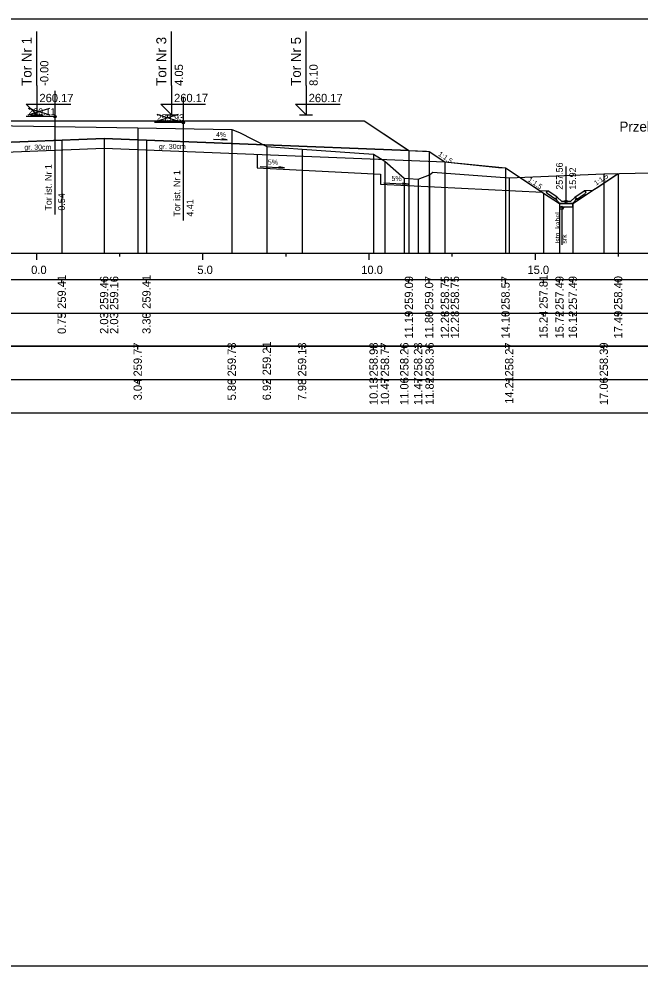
# Model space of a CAD drawing. Extents: x 6516023 to 6560129, y 5513077 to 5529206.
# Drawn here: x 6516559.18 to 6516577.86, y 5514451.16 to 5514479.66 of the extents above; entities that cross this region are included whole.
import ezdxf

# ---------------------------------------------------------------- set-up
doc = ezdxf.new("R2010")
doc.units = 0
for name, color, linetype in [('IR_default', 7, 'Continuous'), ('TOR_PRZEK_P-inne branze', 7, 'Continuous'), ('TOR_PRZEK_P-kable', 7, 'Continuous'), ('TOR_PRZEK_P-komponent', 7, 'Continuous'), ('TOR_PRZEK_P-odwodnienie', 7, 'Continuous'), ('TOR_PRZEK_P-opisy', 7, 'Continuous'), ('TOR_PRZEK_P-schodkowanie+wymiana', 7, 'Continuous'), ('TOR_PRZEK_P-tabelka istniejace', 7, 'Continuous'), ('TOR_PRZEK_P-tabelka projektowane', 7, 'Continuous'), ('TOR_PRZEK_P-teren istniejacy', 7, 'Continuous'), ('TOR_PRZEK_P-tory istniejace', 7, 'Continuous'), ('TOR_PRZEK_P-tory projektowane', 7, 'Continuous'), ('TOR_PRZEK_P-uklad odniesienia', 7, 'Continuous'), ('TOR_PRZEK_P-warstwa ochronna I', 7, 'Continuous'), ('TOR_PRZEK_P-warstwa ochronna II', 7, 'Continuous'), ('TOR_PS_T-skarpy projektowane', 7, 'Continuous'), ('TOR_RAMKI-ramka+tabelka 1', 7, 'Continuous')]:
    doc.layers.add(name, color=color, linetype=linetype)

msp = doc.modelspace()

# ---------------------------------------------------------------- linework, layer by layer
at = {"layer": 'IR_default'}
msp.add_lwpolyline([(6516557.963, 5514476.592), (6516559.496, 5514476.592), (6516559.713, 5514476.592), (6516561.246, 5514476.592), (6516561.463, 5514476.592), (6516561.945, 5514476.593), (6516562.013, 5514476.593), (6516563.546, 5514476.593), (6516563.763, 5514476.593), (6516565.296, 5514476.593), (6516565.513, 5514476.593), (6516565.995, 5514476.592), (6516566.063, 5514476.592), (6516569.129, 5514476.592), (6516569.563, 5514476.592), (6516570.74, 5514475.807), (6516570.907, 5514475.696), (6516571.438, 5514475.675), (6516571.513, 5514475.672), (6516571.992, 5514475.353), (6516571.992, 5514475.353), (6516573.607, 5514475.188), (6516573.813, 5514475.18), (6516574.814, 5514474.513), (6516574.956, 5514474.418), (6516575.376, 5514474.138), (6516575.436, 5514474.098), (6516575.786, 5514474.098), (6516575.836, 5514474.098), (6516576.493, 5514474.536), (6516576.586, 5514474.598), (6516577.202, 5514475.009)], dxfattribs=at)
at = {"layer": 'TOR_PRZEK_P-kable'}
msp.add_line((6516575.506, 5514473.97), (6516575.506, 5514472.86), dxfattribs=at)
msp.add_circle((6516575.506, 5514473.97), 0.05, dxfattribs=at)
at = {"layer": 'TOR_PRZEK_P-komponent'}
msp.add_lwpolyline([(6516553.463, 5514476.592), (6516555.213, 5514476.592), (6516554.159, 5514476.592), (6516556.963, 5514476.592), (6516557.963, 5514476.592), (6516559.713, 5514476.592), (6516561.463, 5514476.592), (6516562.013, 5514476.593), (6516563.763, 5514476.593), (6516565.513, 5514476.593), (6516566.063, 5514476.592), (6516569.563, 5514476.592), (6516570.907, 5514475.696), (6516561.738, 5514476.063), (6516552.091, 5514475.677)], close=True, dxfattribs=at)
at = {"layer": 'TOR_PRZEK_P-odwodnienie'}
for p, q in [((6516575.636, 5514474.168), (6516575.636, 5514475.212)), ((6516575.371, 5514474.294), (6516575.091, 5514474.481)), ((6516575.901, 5514474.294), (6516576.181, 5514474.481)), ((6516575.327, 5514474.227), (6516575.066, 5514474.401)), ((6516575.338, 5514474.244), (6516575.327, 5514474.227)), ((6516575.329, 5514474.263), (6516575.376, 5514474.287)), ((6516575.371, 5514474.294), (6516575.363, 5514474.281)), ((6516575.496, 5514474.168), (6516575.376, 5514474.287)), ((6516575.496, 5514474.168), (6516575.776, 5514474.168)), ((6516575.776, 5514474.168), (6516575.896, 5514474.287)), ((6516575.896, 5514474.287), (6516575.944, 5514474.263)), ((6516575.901, 5514474.294), (6516575.909, 5514474.281)), ((6516575.934, 5514474.244), (6516575.945, 5514474.227)), ((6516575.945, 5514474.227), (6516576.206, 5514474.401)), ((6516575.446, 5514474.098), (6516575.826, 5514474.098))]:
    msp.add_line(p, q, dxfattribs=at)
for points in [[(6516574.845, 5514474.492), (6516575.091, 5514474.481)], [(6516575.041, 5514474.454), (6516575.091, 5514474.481)], [(6516575.041, 5514474.454), (6516575.066, 5514474.401)], [(6516576.427, 5514474.492), (6516576.181, 5514474.481)], [(6516576.231, 5514474.454), (6516576.181, 5514474.481)], [(6516576.231, 5514474.454), (6516576.206, 5514474.401)], [(6516575.363, 5514474.281), (6516575.328, 5514474.263)], [(6516575.328, 5514474.263), (6516575.338, 5514474.244)], [(6516575.376, 5514474.168), (6516575.329, 5514474.263)], [(6516575.446, 5514474.098), (6516575.376, 5514474.168)], [(6516575.826, 5514474.098), (6516575.896, 5514474.168)], [(6516575.896, 5514474.168), (6516575.944, 5514474.263)], [(6516575.909, 5514474.281), (6516575.944, 5514474.263)], [(6516575.944, 5514474.263), (6516575.934, 5514474.244)], [(6516575.436, 5514474.098), (6516575.436, 5514474.098), (6516575.436, 5514474.098), (6516575.436, 5514474.097), (6516575.436, 5514474.098), (6516575.437, 5514474.097), (6516575.436, 5514474.098), (6516575.437, 5514474.098)], [(6516575.836, 5514474.098), (6516575.436, 5514474.098), (6516575.436, 5514473.998), (6516575.836, 5514473.998), (6516575.836, 5514474.098)], [(6516575.836, 5514474.098), (6516575.836, 5514474.098), (6516575.836, 5514474.098), (6516575.836, 5514474.097), (6516575.836, 5514474.098), (6516575.837, 5514474.097), (6516575.836, 5514474.098), (6516575.837, 5514474.098)]]:
    msp.add_lwpolyline(points, dxfattribs=at)
msp.add_circle((6516575.636, 5514474.168), 0.035, dxfattribs=at)
at = {"layer": 'TOR_PRZEK_P-opisy'}
msp.add_lwpolyline([(6516565.027, 5514476.036), (6516565.445, 5514476.017), (6516565.277, 5514476.045)], dxfattribs=at)
at = {"layer": 'TOR_PRZEK_P-schodkowanie+wymiana'}
for p, q in [((6516566.339, 5514475.579), (6516566.339, 5514475.173)), ((6516566.339, 5514475.173), (6516570.057, 5514474.987)), ((6516570.057, 5514474.987), (6516570.057, 5514474.683)), ((6516570.057, 5514474.683), (6516574.923, 5514474.44))]:
    msp.add_line(p, q, dxfattribs=at)
at = {"layer": 'TOR_PRZEK_P-tabelka istniejace'}
for p, q in [((6516562.748, 5514469.706), (6516562.748, 5514469.806)), ((6516565.577, 5514469.706), (6516565.577, 5514469.806)), ((6516566.631, 5514469.706), (6516566.631, 5514469.806)), ((6516567.692, 5514469.706), (6516567.692, 5514469.806)), ((6516569.845, 5514469.706), (6516569.845, 5514469.806)), ((6516570.187, 5514469.706), (6516570.187, 5514469.806)), ((6516570.769, 5514469.706), (6516570.769, 5514469.806)), ((6516571.182, 5514469.706), (6516571.182, 5514469.806)), ((6516571.529, 5514469.706), (6516571.529, 5514469.806)), ((6516573.925, 5514469.706), (6516573.925, 5514469.806)), ((6516576.769, 5514469.706), (6516576.769, 5514469.806)), ((6516518.663, 5514468.806), (6516597.463, 5514468.806)), ((6516562.748, 5514468.706), (6516562.748, 5514468.806)), ((6516565.577, 5514468.706), (6516565.577, 5514468.806)), ((6516566.631, 5514468.706), (6516566.631, 5514468.806)), ((6516567.692, 5514468.706), (6516567.692, 5514468.806)), ((6516569.845, 5514468.706), (6516569.845, 5514468.806)), ((6516570.187, 5514468.706), (6516570.187, 5514468.806)), ((6516570.769, 5514468.706), (6516570.769, 5514468.806)), ((6516571.182, 5514468.706), (6516571.182, 5514468.806)), ((6516571.529, 5514468.706), (6516571.529, 5514468.806)), ((6516573.925, 5514468.706), (6516573.925, 5514468.806)), ((6516576.769, 5514468.706), (6516576.769, 5514468.806))]:
    msp.add_line(p, q, dxfattribs=at)
for points in [[(6516562.748, 5514476.38), (6516562.748, 5514472.806), (6516562.748, 5514472.676), (6516562.748, 5514472.606)], [(6516565.577, 5514476.334), (6516565.577, 5514472.806), (6516565.577, 5514472.676), (6516565.577, 5514472.606)], [(6516566.631, 5514475.815), (6516566.631, 5514472.806), (6516566.631, 5514472.676), (6516566.631, 5514472.606)], [(6516567.692, 5514475.739), (6516567.692, 5514472.806), (6516567.692, 5514472.676), (6516567.692, 5514472.606)], [(6516569.845, 5514475.583), (6516569.845, 5514472.806), (6516569.845, 5514472.676), (6516569.845, 5514472.606)], [(6516570.187, 5514475.374), (6516570.187, 5514472.806), (6516570.187, 5514472.676), (6516570.187, 5514472.606)], [(6516576.769, 5514475), (6516576.769, 5514472.806), (6516576.769, 5514472.676), (6516576.769, 5514472.606)], [(6516570.769, 5514474.864), (6516570.769, 5514472.806), (6516570.769, 5514472.676), (6516570.769, 5514472.606)], [(6516571.182, 5514474.839), (6516571.182, 5514472.806), (6516571.182, 5514472.676), (6516571.182, 5514472.606)], [(6516571.529, 5514474.964), (6516571.529, 5514472.806), (6516571.529, 5514472.676), (6516571.529, 5514472.606)], [(6516573.925, 5514474.877), (6516573.925, 5514472.806), (6516573.925, 5514472.676), (6516573.925, 5514472.606)]]:
    msp.add_lwpolyline(points, dxfattribs=at)
msp.add_lwpolyline([(6516518.663, 5514469.806), (6516518.663, 5514467.806), (6516597.463, 5514467.806), (6516597.463, 5514469.806)], close=True, dxfattribs=at)
at = {"layer": 'TOR_PRZEK_P-tabelka projektowane'}
for p, q in [((6516560.463, 5514471.706), (6516560.463, 5514471.806)), ((6516561.738, 5514471.706), (6516561.738, 5514471.806)), ((6516563.013, 5514471.706), (6516563.013, 5514471.806)), ((6516570.907, 5514471.706), (6516570.907, 5514471.806)), ((6516571.513, 5514471.706), (6516571.513, 5514471.806)), ((6516571.992, 5514471.706), (6516571.992, 5514471.806)), ((6516573.813, 5514471.706), (6516573.813, 5514471.806)), ((6516574.956, 5514471.706), (6516574.956, 5514471.806)), ((6516575.436, 5514471.706), (6516575.436, 5514471.806)), ((6516575.836, 5514471.706), (6516575.836, 5514471.806)), ((6516577.202, 5514471.706), (6516577.202, 5514471.806)), ((6516518.663, 5514470.806), (6516597.463, 5514470.806)), ((6516560.463, 5514470.706), (6516560.463, 5514470.806)), ((6516561.738, 5514470.706), (6516561.738, 5514470.806)), ((6516563.013, 5514470.706), (6516563.013, 5514470.806)), ((6516570.907, 5514470.706), (6516570.907, 5514470.806)), ((6516571.513, 5514470.706), (6516571.513, 5514470.806)), ((6516571.992, 5514470.706), (6516571.992, 5514470.806)), ((6516573.813, 5514470.706), (6516573.813, 5514470.806)), ((6516574.956, 5514470.706), (6516574.956, 5514470.806)), ((6516575.436, 5514470.706), (6516575.436, 5514470.806)), ((6516575.836, 5514470.706), (6516575.836, 5514470.806)), ((6516577.202, 5514470.706), (6516577.202, 5514470.806))]:
    msp.add_line(p, q, dxfattribs=at)
for points in [[(6516560.463, 5514476.012), (6516560.463, 5514472.806), (6516560.463, 5514472.676), (6516560.463, 5514472.606)], [(6516561.738, 5514476.063), (6516561.738, 5514472.806), (6516561.738, 5514472.676), (6516561.738, 5514472.606)], [(6516563.013, 5514476.013), (6516563.013, 5514472.806), (6516563.013, 5514472.676), (6516563.013, 5514472.606)], [(6516561.738, 5514475.763), (6516561.738, 5514472.806), (6516561.738, 5514472.676), (6516561.738, 5514472.606)], [(6516570.907, 5514475.696), (6516570.907, 5514472.806), (6516570.907, 5514472.676), (6516570.907, 5514472.606)], [(6516571.513, 5514475.672), (6516571.513, 5514472.806), (6516571.513, 5514472.676), (6516571.513, 5514472.606)], [(6516571.992, 5514475.353), (6516571.992, 5514472.806), (6516571.992, 5514472.676), (6516571.992, 5514472.606)], [(6516573.813, 5514475.18), (6516573.813, 5514472.806), (6516573.813, 5514472.676), (6516573.813, 5514472.606)], [(6516577.202, 5514475.009), (6516577.202, 5514472.806), (6516577.202, 5514472.676), (6516577.202, 5514472.606)], [(6516574.956, 5514474.418), (6516574.956, 5514472.806), (6516574.956, 5514472.676), (6516574.956, 5514472.606)], [(6516575.436, 5514474.098), (6516575.436, 5514472.806), (6516575.436, 5514472.676), (6516575.436, 5514472.606)], [(6516575.836, 5514474.098), (6516575.836, 5514472.806), (6516575.836, 5514472.676), (6516575.836, 5514472.606)]]:
    msp.add_lwpolyline(points, dxfattribs=at)
msp.add_lwpolyline([(6516518.663, 5514471.806), (6516518.663, 5514469.806), (6516597.463, 5514469.806), (6516597.463, 5514471.806)], close=True, dxfattribs=at)
at = {"layer": 'TOR_PRZEK_P-teren istniejacy'}
msp.add_lwpolyline([(6516554.582, 5514476.505), (6516562.748, 5514476.38), (6516565.577, 5514476.334), (6516565.81, 5514476.236), (6516566.631, 5514475.815), (6516567.692, 5514475.739), (6516569.845, 5514475.583), (6516570.187, 5514475.374), (6516570.769, 5514474.864), (6516570.891, 5514474.852), (6516571.182, 5514474.839), (6516571.529, 5514474.964), (6516571.624, 5514475.044), (6516573.925, 5514474.877), (6516576.769, 5514475), (6516579.137, 5514475.05)], dxfattribs=at)
at = {"layer": 'TOR_PRZEK_P-tory istniejace'}
for p, q in [((6516560.256, 5514477.495), (6516560.256, 5514473.774)), ((6516564.121, 5514477.313), (6516564.121, 5514473.593)), ((6516560.257, 5514476.719), (6516559.391, 5514476.719)), ((6516559.457, 5514476.766), (6516560.108, 5514476.969)), ((6516559.457, 5514476.969), (6516560.108, 5514476.766)), ((6516563.322, 5514476.585), (6516563.974, 5514476.788)), ((6516563.322, 5514476.788), (6516563.974, 5514476.585)), ((6516564.122, 5514476.538), (6516563.256, 5514476.538))]:
    msp.add_line(p, q, dxfattribs=at)
for centre in [(6516560.257, 5514476.719), (6516564.122, 5514476.538)]:
    msp.add_circle(centre, 0.035, dxfattribs=at)
at = {"layer": 'TOR_PRZEK_P-tory projektowane'}
for p, q in [((6516559.713, 5514477.65), (6516559.713, 5514479.282)), ((6516563.763, 5514477.65), (6516563.763, 5514479.283)), ((6516567.813, 5514477.65), (6516567.813, 5514479.282)), ((6516559.713, 5514477.65), (6516559.713, 5514476.772)), ((6516563.763, 5514477.65), (6516563.763, 5514476.773)), ((6516567.813, 5514477.65), (6516567.813, 5514476.772)), ((6516559.713, 5514476.772), (6516559.394, 5514477.091)), ((6516559.394, 5514477.091), (6516560.738, 5514477.091)), ((6516563.763, 5514476.773), (6516563.444, 5514477.092)), ((6516563.444, 5514477.092), (6516564.788, 5514477.092)), ((6516567.813, 5514476.772), (6516567.494, 5514477.091)), ((6516567.494, 5514477.091), (6516568.838, 5514477.091)), ((6516559.521, 5514476.772), (6516559.905, 5514476.772)), ((6516563.571, 5514476.773), (6516563.955, 5514476.773)), ((6516567.621, 5514476.772), (6516568.005, 5514476.772))]:
    msp.add_line(p, q, dxfattribs=at)
at = {"layer": 'TOR_PRZEK_P-uklad odniesienia'}
for p, q in [((6516522.463, 5514472.606), (6516597.463, 5514472.606)), ((6516559.713, 5514472.406), (6516559.713, 5514472.606)), ((6516562.213, 5514472.506), (6516562.213, 5514472.606)), ((6516564.713, 5514472.406), (6516564.713, 5514472.606)), ((6516567.213, 5514472.506), (6516567.213, 5514472.606)), ((6516569.713, 5514472.406), (6516569.713, 5514472.606)), ((6516572.213, 5514472.506), (6516572.213, 5514472.606)), ((6516574.713, 5514472.406), (6516574.713, 5514472.606)), ((6516577.213, 5514472.506), (6516577.213, 5514472.606))]:
    msp.add_line(p, q, dxfattribs=at)
at = {"layer": 'TOR_PRZEK_P-warstwa ochronna I'}
msp.add_lwpolyline([(6516551.034, 5514475.335), (6516561.738, 5514475.763), (6516571.992, 5514475.353)], dxfattribs=at)
at = {"layer": 'TOR_PRZEK_P-warstwa ochronna II'}
msp.add_lwpolyline([(6516540.664, 5514475.149), (6516541.42, 5514475.164), (6516543.238, 5514473.952), (6516543.638, 5514473.952), (6516544.043, 5514474.222), (6516545.213, 5514475.002), (6516551.034, 5514475.335), (6516551.513, 5514475.654), (6516552.091, 5514475.677), (6516560.463, 5514476.012), (6516561.738, 5514476.063), (6516563.013, 5514476.013), (6516570.907, 5514475.696), (6516571.513, 5514475.672), (6516571.992, 5514475.353), (6516573.813, 5514475.18), (6516574.956, 5514474.418), (6516575.436, 5514474.098), (6516575.836, 5514474.098), (6516577.202, 5514475.009)], dxfattribs=at)
at = {"layer": 'TOR_PS_T-skarpy projektowane'}
for points in [[(6516566.432, 5514475.217), (6516567.167, 5514475.178), (6516566.995, 5514475.208)], [(6516570.15, 5514474.728), (6516570.885, 5514474.688), (6516570.712, 5514474.719)]]:
    msp.add_lwpolyline(points, dxfattribs=at)
at = {"layer": 'TOR_RAMKI-ramka+tabelka 1'}
msp.add_lwpolyline([(6516362.013, 5514479.656), (6516609.513, 5514479.656), (6516609.513, 5514451.156), (6516362.013, 5514451.156)], close=True, dxfattribs=at)

# ---------------------------------------------------------------- texts
at = {"layer": 'TOR_PRZEK_P-inne branze'}
msp.add_text('Przebudowa i budowa układu drogowego', height=0.3, dxfattribs=at).set_placement((6516577.241, 5514476.266))
at = {"layer": 'TOR_PRZEK_P-kable'}
for s, height, p in [('Istn. kabel', 0.14999, (6516575.46, 5514472.896)), ('srk', 0.15, (6516575.655, 5514472.896))]:
    msp.add_text(s, height=height, rotation=90.0511, dxfattribs=at).set_placement(p)
at = {"layer": 'TOR_PRZEK_P-odwodnienie'}
for s, p in [('257.56', (6516575.536, 5514474.518)), ('15.92', (6516575.936, 5514474.518))]:
    msp.add_text(s, height=0.2, rotation=90, dxfattribs=at).set_placement(p)
at = {"layer": 'TOR_PRZEK_P-opisy'}
for s, rotation, p in [('4%', 359.8485, (6516565.106, 5514476.102)), ('1:1,5', 325.9299, (6516571.776, 5514475.557)), ('1:1,5', 34.0701, (6516576.542, 5514474.636)), ('1:1,5', 325.9299, (6516574.475, 5514474.784))]:
    msp.add_text(s, height=0.15, rotation=rotation, dxfattribs=at).set_placement(p)
at = {"layer": 'TOR_PRZEK_P-tabelka istniejace'}
for s, p in [('259.77', (6516562.873, 5514468.898)), ('259.73', (6516565.702, 5514468.898)), ('259.21', (6516566.756, 5514468.933)), ('259.13', (6516567.817, 5514468.898)), ('258.98', (6516569.97, 5514468.898)), ('258.77', (6516570.312, 5514468.898)), ('258.26', (6516570.894, 5514468.898)), ('258.23', (6516571.307, 5514468.898)), ('258.36', (6516571.654, 5514468.898)), ('258.27', (6516574.05, 5514468.898)), ('258.39', (6516576.894, 5514468.898)), ('3.04', (6516562.873, 5514468.178)), ('5.86', (6516565.702, 5514468.177)), ('6.92', (6516566.756, 5514468.18)), ('7.98', (6516567.817, 5514468.177)), ('10.13', (6516569.97, 5514468.038)), ('10.47', (6516570.312, 5514468.038)), ('11.06', (6516570.894, 5514468.038)), ('11.47', (6516571.307, 5514468.038)), ('11.82', (6516571.654, 5514468.04)), ('14.21', (6516574.05, 5514468.073)), ('17.06', (6516576.894, 5514468.038))]:
    msp.add_text(s, height=0.25, rotation=90, dxfattribs=at).set_placement(p)
at = {"layer": 'TOR_PRZEK_P-tabelka projektowane'}
for s, p in [('259.41', (6516560.588, 5514470.933)), ('259.46', (6516561.863, 5514470.898)), ('259.16', (6516562.163, 5514470.898)), ('259.41', (6516563.138, 5514470.933)), ('259.09', (6516571.032, 5514470.898)), ('259.07', (6516571.638, 5514470.898)), ('258.75', (6516572.117, 5514470.897)), ('258.75', (6516572.417, 5514470.897)), ('258.57', (6516573.938, 5514470.898)), ('257.81', (6516575.081, 5514470.933)), ('257.49', (6516575.561, 5514470.898)), ('257.49', (6516575.961, 5514470.898)), ('258.40', (6516577.327, 5514470.898)), ('0.75', (6516560.588, 5514470.177)), ('2.03', (6516561.863, 5514470.178)), ('2.03', (6516562.163, 5514470.178)), ('3.30', (6516563.138, 5514470.178)), ('11.19', (6516571.032, 5514470.038)), ('11.80', (6516571.638, 5514470.038)), ('12.28', (6516572.117, 5514470.038)), ('12.28', (6516572.417, 5514470.038)), ('14.10', (6516573.938, 5514470.038)), ('15.24', (6516575.081, 5514470.039)), ('15.72', (6516575.561, 5514470.04)), ('16.12', (6516575.961, 5514470.04)), ('17.49', (6516577.327, 5514470.038))]:
    msp.add_text(s, height=0.25, rotation=90, dxfattribs=at).set_placement(p)
at = {"layer": 'TOR_PRZEK_P-tory istniejace'}
for s, p in [('260.11', (6516559.457, 5514476.769)), ('259.93', (6516563.322, 5514476.588))]:
    msp.add_text(s, height=0.2, dxfattribs=at).set_placement(p)
for s, rotation, p in [('Tor ist. Nr 1', 90.0511, (6516560.163, 5514473.889)), ('Tor ist. Nr 1', 90.0511, (6516564.028, 5514473.708)), ('0.54', 90, (6516560.557, 5514473.889)), ('4.41', 90, (6516564.422, 5514473.708))]:
    msp.add_text(s, height=0.2, rotation=rotation, dxfattribs=at).set_placement(p)
at = {"layer": 'TOR_PRZEK_P-tory projektowane'}
for s, height, p in [('Tor Nr 1', 0.3, (6516559.558, 5514477.643)), ('Tor Nr 3', 0.3, (6516563.608, 5514477.644)), ('Tor Nr 5', 0.3, (6516567.658, 5514477.643)), ('-0.00', 0.25, (6516560.063, 5514477.642)), ('4.05', 0.25, (6516564.113, 5514477.643)), ('8.10', 0.25, (6516568.163, 5514477.642))]:
    msp.add_text(s, height=height, rotation=90, dxfattribs=at).set_placement(p)
for p in [(6516559.793, 5514477.152), (6516563.843, 5514477.153), (6516567.893, 5514477.152)]:
    msp.add_text('260.17', height=0.25, dxfattribs=at).set_placement(p)
at = {"layer": 'TOR_PRZEK_P-uklad odniesienia'}
for s, p in [('0.0', (6516559.544, 5514471.981)), ('5.0', (6516564.544, 5514471.981)), ('10.0', (6516569.474, 5514471.981)), ('15.0', (6516574.474, 5514471.981))]:
    msp.add_text(s, height=0.25, dxfattribs=at).set_placement(p)
at = {"layer": 'TOR_PRZEK_P-warstwa ochronna I'}
for p in [(6516559.34, 5514475.724), (6516563.387, 5514475.744)]:
    msp.add_text('gr. 30cm', height=0.15, dxfattribs=at).set_placement(p)
at = {"layer": 'TOR_PS_T-skarpy projektowane'}
for p in [(6516566.664, 5514475.269), (6516570.382, 5514474.779)]:
    msp.add_text('5%', height=0.1545, dxfattribs=at).set_placement(p)

doc.saveas('drawing.dxf')
